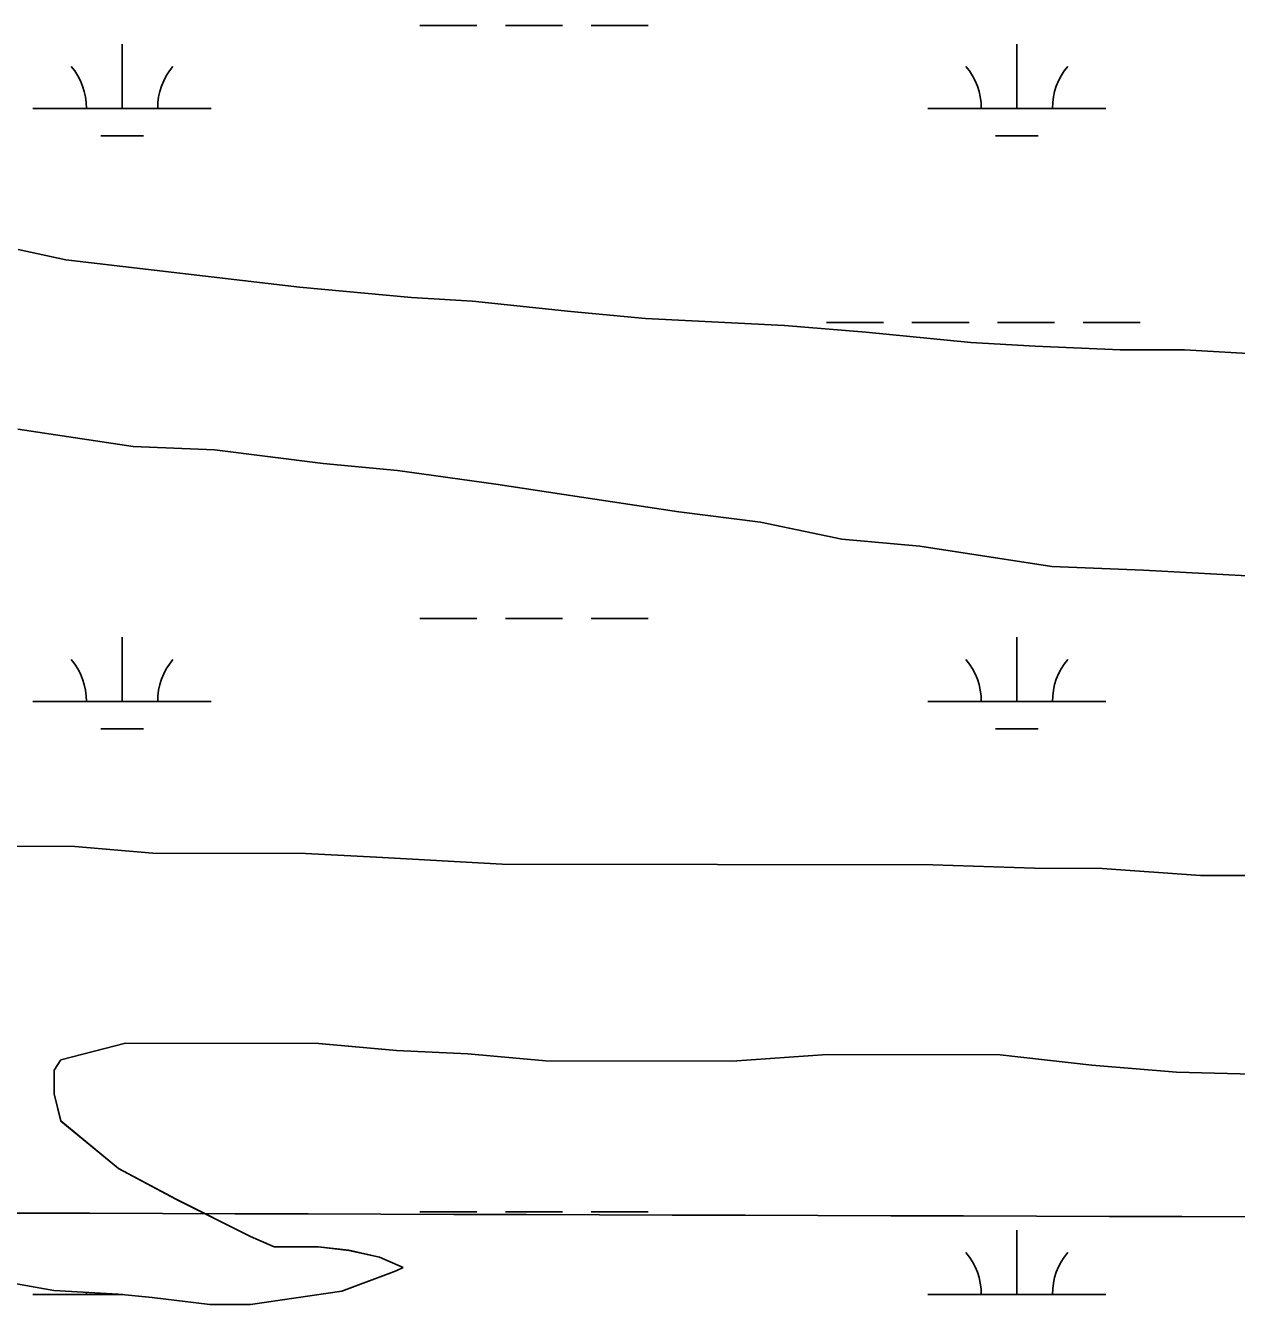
# Model space of a CAD drawing. Extents: x 3161564 to 3199464, y 849354 to 874788.
# Drawn here: x 3193664 to 3194344, y 866814 to 867531 of the extents above; entities that cross this region are included whole.
import ezdxf

# ---------------------------------------------------------------- set-up
doc = ezdxf.new("R2010")
doc.units = 0
for name, color, linetype in [('V-GRID-MAJR', 7, 'Continuous'), ('V-SITE-VEGE', 7, 'Continuous'), ('V-TOPO-SHOR', 7, 'Continuous'), ('V-WETL-SWMP', 7, 'Continuous')]:
    doc.layers.add(name, color=color, linetype=linetype)

msp = doc.modelspace()

# ---------------------------------------------------------------- linework, layer by layer
at = {"layer": 'V-GRID-MAJR'}
msp.add_spline([(3165799.846, 866945.01), (3171028.623, 866928.659), (3176257.404, 866913.068), (3181486.186, 866898.238), (3186714.971, 866884.169), (3191943.758, 866870.86), (3197172.5470000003, 866858.311), (3197172.548, 866858.311)], degree=3, dxfattribs=at)
at = {"layer": 'V-SITE-VEGE'}
for p, q in [((3193660.2630000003, 867405.7639999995), (3193686.8830000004, 867400.0089999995)), ((3193686.8830000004, 867400.0089999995), (3193818.092, 867384.5729999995)), ((3193818.092, 867384.5729999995), (3193880.8490000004, 867378.7629999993)), ((3193880.8490000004, 867378.7629999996), (3193915.082, 867376.8029999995)), ((3193915.082, 867376.8029999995), (3193970.228, 867371.0049999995)), ((3193970.228, 867371.0049999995), (3194012.0670000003, 867367.1299999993)), ((3194012.0670000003, 867367.1299999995), (3194090.0400000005, 867363.1959999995)), ((3194090.0400000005, 867363.1959999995), (3194135.6820000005, 867359.3149999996)), ((3194135.6820000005, 867359.3149999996), (3194194.634, 867353.5109999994)), ((3194194.634, 867353.5109999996), (3194230.769, 867351.5469999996)), ((3194230.769, 867351.5469999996), (3194278.3150000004, 867349.5669999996)), ((3194278.3150000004, 867349.5669999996), (3194314.4520000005, 867349.5049999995)), ((3194314.4520000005, 867349.5049999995), (3194381.0160000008, 867345.5899999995)), ((3193724.747, 867295.3359999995), (3193660.0950000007, 867304.9549999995)), ((3193770.39, 867293.3589999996), (3193724.747, 867295.3359999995)), ((3193831.241, 867285.6489999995), (3193770.39, 867293.3589999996)), ((3193873.077, 867281.7759999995), (3193831.241, 867285.6489999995)), ((3193928.224, 867274.0729999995), (3193873.077, 867281.7759999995)), ((3193966.2530000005, 867268.3039999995), (3193928.224, 867274.0729999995)), ((3194030.904, 867258.6889999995), (3193966.2530000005, 867268.3039999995)), ((3194076.542, 867252.9029999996), (3194030.904, 867258.6889999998)), ((3194122.173, 867243.3169999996), (3194076.542, 867252.9029999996)), ((3194165.913, 867239.4399999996), (3194122.173, 867243.3169999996)), ((3194240.071, 867227.9029999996), (3194165.913, 867239.4399999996)), ((3194291.4200000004, 867225.9129999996), (3194240.071, 867227.9029999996)), ((3194363.6900000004, 867221.9909999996), (3194291.4200000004, 867225.9129999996)), ((3193570.309, 867071.1639999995), (3193692.0360000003, 867070.9589999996)), ((3193692.0360000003, 867070.9589999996), (3193735.775, 867067.0819999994)), ((3193735.775, 867067.0819999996), (3193821.363, 867066.9389999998)), ((3193821.363, 867066.9389999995), (3193861.303, 867064.9679999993)), ((3193861.303, 867064.9679999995), (3193931.6680000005, 867061.0469999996)), ((3193931.6680000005, 867061.0469999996), (3194173.22, 867060.6409999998)), ((3194173.22, 867060.6409999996), (3194230.2770000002, 867058.6439999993)), ((3194230.2770000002, 867058.6439999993), (3194268.3170000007, 867058.5809999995)), ((3194268.3170000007, 867058.5809999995), (3194323.467, 867054.6829999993)), ((3194323.467, 867054.6829999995), (3194372.918, 867054.5989999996)), ((3193720.3780000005, 866960.5959999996), (3193684.2270000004, 866951.1489999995)), ((3193828.793, 866960.4139999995), (3193720.3780000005, 866960.5959999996)), ((3193872.5320000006, 866956.5369999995), (3193828.793, 866960.4139999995)), ((3193912.47, 866954.5689999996), (3193872.5320000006, 866956.5369999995)), ((3193956.2100000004, 866950.6899999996), (3193912.47, 866954.5689999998)), ((3194114.0800000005, 866954.2289999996), (3194060.819, 866950.5159999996)), ((3194211.0810000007, 866954.0669999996), (3194114.0800000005, 866954.2289999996)), ((3194262.4250000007, 866948.2749999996), (3194211.0810000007, 866954.0669999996)), ((3193680.414, 866945.4469999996), (3193680.389, 866932.1329999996)), ((3193684.2270000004, 866951.1489999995), (3193680.4140000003, 866945.4469999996)), ((3194060.819, 866950.5159999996), (3193956.2100000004, 866950.6899999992)), ((3194309.969, 866944.3899999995), (3194262.4250000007, 866948.2749999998)), ((3194382.241, 866942.3669999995), (3194309.969, 866944.3899999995)), ((3193680.389, 866932.1329999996), (3193684.17, 866916.9099999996)), ((3193684.1700000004, 866916.9099999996), (3193716.458, 866890.2289999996)), ((3193716.458, 866890.2289999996), (3193748.7640000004, 866873.0569999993)), ((3193748.7640000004, 866873.0569999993), (3193790.5710000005, 866852.0649999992)), ((3193790.5710000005, 866852.0649999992), (3193803.875, 866846.3359999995)), ((3193803.875, 866846.3359999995), (3193828.603, 866846.2949999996)), ((3193828.603, 866846.2949999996), (3193845.7180000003, 866844.3639999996)), ((3193845.7180000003, 866844.3639999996), (3193862.829, 866840.5319999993)), ((3193862.829, 866840.5319999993), (3193876.1310000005, 866834.8039999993)), ((3193872.3260000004, 866832.9079999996), (3193841.874, 866821.5489999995)), ((3193876.1310000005, 866834.8039999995), (3193872.3260000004, 866832.9079999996)), ((3193680.207, 866821.8199999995), (3193659.291, 866825.6579999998)), ((3193716.342, 866819.8559999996), (3193680.207, 866821.8199999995)), ((3193735.357, 866817.9219999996), (3193716.342, 866819.8559999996)), ((3193767.683, 866814.0639999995), (3193735.357, 866817.9219999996)), ((3193841.874, 866821.5489999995), (3193790.508, 866814.0249999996)), ((3193790.508, 866814.0249999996), (3193767.683, 866814.0639999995))]:
    msp.add_line(p, q, dxfattribs=at)
at = {"layer": 'V-TOPO-SHOR'}
for p, q in [((3193660.2705082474, 867405.7657029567), (3193686.88947179, 867400.0146766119)), ((3193686.88947179, 867400.0146766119), (3193818.09927694, 867384.5785358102)), ((3193818.09927694, 867384.5785358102), (3193880.855181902, 867378.7674671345)), ((3193880.855181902, 867378.7674671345), (3193915.087128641, 867376.8084286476)), ((3193915.087128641, 867376.8084286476), (3193970.235045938, 867371.0093688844)), ((3193970.235045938, 867371.0093688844), (3194012.0719825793, 867367.1353231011)), ((3194012.0719825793, 867367.1353231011), (3194090.0468606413, 867363.2002349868)), ((3194090.0468606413, 867363.2002349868), (3194135.687791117, 867359.3201847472)), ((3194135.687791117, 867359.3201847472), (3194194.6397022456, 867353.515120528)), ((3194194.6397022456, 867353.5151205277), (3194230.7736459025, 867351.5520798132)), ((3194230.7736459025, 867351.5520798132), (3194278.31957106, 867349.5700257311)), ((3194278.31957106, 867349.5700257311), (3194314.457512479, 867349.5099833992)), ((3194314.457512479, 867349.5099833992), (3194381.02040904, 867345.5939086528)), ((3193724.7535330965, 867295.3427209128), (3193660.1016267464, 867304.9607885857)), ((3193770.397461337, 867293.3636690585), (3193724.7535330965, 867295.3427209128)), ((3193831.24737162, 867285.6536042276), (3193770.397461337, 867293.3636690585)), ((3193873.084308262, 867281.7795584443), (3193831.24737162, 867285.6536042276)), ((3193928.229227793, 867274.0795002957), (3193873.084308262, 867281.7795584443)), ((3193966.2591728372, 867268.3094605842), (3193928.229227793, 867274.0795002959)), ((3194030.91007919, 867258.6903929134), (3193966.2591728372, 867268.3094605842)), ((3194076.548011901, 867252.908344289), (3194030.91007919, 867258.6903929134)), ((3194122.179949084, 867243.3212988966), (3194076.548011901, 867252.908344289)), ((3194165.918882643, 867239.4442508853), (3194122.179949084, 867243.3212988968)), ((3194240.076775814, 867227.9081736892), (3194165.918882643, 867239.4442508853)), ((3194291.4266948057, 867225.9191151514), (3194240.076775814, 867227.9081736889)), ((3194363.6955821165, 867221.9940337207), (3194291.4266948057, 867225.9191151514)), ((3193570.3170466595, 867071.1680920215), (3193692.042849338, 867070.9639494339)), ((3193692.042849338, 867070.9639494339), (3193735.781782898, 867067.0859014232)), ((3193735.781782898, 867067.0859014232), (3193821.370644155, 867066.9428011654)), ((3193821.370644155, 867066.9428011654), (3193861.309581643, 867064.9737559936)), ((3193861.309581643, 867064.9737559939), (3193931.6754720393, 867061.0516767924)), ((3193931.6754720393, 867061.0516767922), (3194173.226080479, 867060.6453938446)), ((3194173.226080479, 867060.6453938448), (3194230.2829902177, 867058.6483286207)), ((3194230.2829902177, 867058.6483286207), (3194268.3219285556, 867058.5842840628)), ((3194268.3219285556, 867058.5842840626), (3194323.4728436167, 867054.6872226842)), ((3194323.4728436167, 867054.6872226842), (3194372.924763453, 867054.6041647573)), ((3193720.387932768, 866960.6010097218), (3193684.234002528, 866951.1520601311)), ((3193828.7997570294, 866960.4188827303), (3193720.387932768, 866960.6010097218)), ((3193872.5396905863, 866956.5418347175), (3193828.7997570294, 866960.4188827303)), ((3193912.4776280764, 866954.5727895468), (3193872.5396905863, 866956.5418347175)), ((3193956.216561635, 866950.6957415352), (3193912.4776280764, 866954.5727895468)), ((3194114.086301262, 866954.234553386), (3194060.8253920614, 866950.519618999)), ((3194211.087144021, 866954.0714397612), (3194114.086301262, 866954.2345533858)), ((3194262.4310674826, 866948.2793844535), (3194211.087144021, 866954.0714397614)), ((3193680.4207733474, 866945.451894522), (3193680.3975469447, 866932.1387309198)), ((3193684.234002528, 866951.1520601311), (3193680.4207733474, 866945.451894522)), ((3194060.8253920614, 866950.519618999), (3193956.216561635, 866950.6957415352)), ((3194309.973994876, 866944.3953319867), (3194262.4310674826, 866948.2793844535)), ((3194382.245879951, 866942.3722489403), (3194309.973994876, 866944.3953319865)), ((3193680.3975469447, 866932.1387309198), (3193684.176558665, 866916.9157393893)), ((3193684.176558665, 866916.9157393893), (3193716.4652942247, 866890.2335483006)), ((3193716.4652942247, 866890.2335483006), (3193748.7702619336, 866873.0615249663)), ((3193748.7702619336, 866873.0615249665), (3193790.5782186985, 866852.0694937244)), ((3193790.5782186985, 866852.0694937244), (3193803.882203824, 866846.3414829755)), ((3193803.882203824, 866846.3414829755), (3193828.608163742, 866846.3004540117)), ((3193828.608163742, 866846.3004540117), (3193845.723138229, 866844.3694355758)), ((3193845.723138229, 866844.3694355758), (3193862.834114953, 866840.5364187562)), ((3193862.834114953, 866840.5364187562), (3193876.138100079, 866834.8084080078)), ((3193872.331108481, 866832.9124140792), (3193841.8801712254, 866821.5524594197)), ((3193876.138100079, 866834.8084080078), (3193872.331108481, 866832.9124140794)), ((3193680.2124332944, 866821.8236487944), (3193659.297462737, 866825.6626700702)), ((3193716.34737695, 866819.8606080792), (3193680.2124332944, 866821.8236487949)), ((3193735.3633483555, 866817.926587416), (3193716.34737695, 866819.860608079)), ((3193767.6903004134, 866814.0685527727), (3193735.3633483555, 866817.9265874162)), ((3193841.8801712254, 866821.5524594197), (3193790.5142634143, 866814.0305260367)), ((3193790.5142634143, 866814.0305260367), (3193767.6903004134, 866814.0685527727))]:
    msp.add_line(p, q, dxfattribs=at)
at = {"layer": 'V-WETL-SWMP'}
for p, q in [((3193885.5794773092, 867531.3680458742), (3193917.579451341, 867531.3680458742)), ((3193933.579438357, 867531.3680458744), (3193965.579412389, 867531.3680458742)), ((3193981.579399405, 867531.3680458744), (3194013.579373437, 867531.3680458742)), ((3193718.5156673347, 867484.9380655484), (3193718.5156251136, 867520.938050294)), ((3194220.4232600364, 867484.9380655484), (3194220.4232178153, 867520.938050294)), ((3193668.5157079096, 867484.9380655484), (3193768.5156267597, 867484.9380655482)), ((3194170.423300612, 867484.9380655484), (3194270.4232194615, 867484.9380655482)), ((3193706.51569517, 867469.5070720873), (3193730.5156756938, 867469.5070720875)), ((3194208.4232878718, 867469.5070720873), (3194232.423268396, 867469.5070720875)), ((3193660.2705082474, 867405.7657029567), (3193686.88947179, 867400.0146766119)), ((3193686.88947179, 867400.0146766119), (3193818.09927694, 867384.5785358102)), ((3193818.09927694, 867384.5785358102), (3193880.855181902, 867378.7674671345)), ((3193880.855181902, 867378.7674671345), (3193915.087128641, 867376.8084286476)), ((3193915.087128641, 867376.8084286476), (3193970.235045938, 867371.0093688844)), ((3193970.235045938, 867371.0093688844), (3194012.0719825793, 867367.1353231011)), ((3194012.0719825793, 867367.1353231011), (3194090.0468606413, 867363.2002349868)), ((3194090.0468606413, 867363.2002349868), (3194135.687791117, 867359.3201847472)), ((3194113.57948756, 867364.8671164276), (3194145.579461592, 867364.8671164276)), ((3194161.579448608, 867364.8671164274), (3194193.5794226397, 867364.8671164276)), ((3194209.579409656, 867364.8671164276), (3194241.579383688, 867364.8671164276)), ((3194257.5793707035, 867364.8671164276), (3194289.579344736, 867364.8671164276)), ((3194135.687791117, 867359.3201847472), (3194194.6397022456, 867353.515120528)), ((3194194.6397022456, 867353.5151205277), (3194230.7736459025, 867351.5520798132)), ((3194230.7736459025, 867351.5520798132), (3194278.31957106, 867349.5700257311)), ((3194278.31957106, 867349.5700257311), (3194314.457512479, 867349.5099833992)), ((3194314.457512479, 867349.5099833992), (3194381.02040904, 867345.5939086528)), ((3193724.7535330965, 867295.3427209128), (3193660.1016267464, 867304.9607885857)), ((3193770.397461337, 867293.3636690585), (3193724.7535330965, 867295.3427209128)), ((3193831.24737162, 867285.6536042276), (3193770.397461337, 867293.3636690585)), ((3193873.084308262, 867281.7795584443), (3193831.24737162, 867285.6536042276)), ((3193928.229227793, 867274.0795002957), (3193873.084308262, 867281.7795584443)), ((3193966.2591728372, 867268.3094605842), (3193928.229227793, 867274.0795002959)), ((3194030.91007919, 867258.6903929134), (3193966.2591728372, 867268.3094605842)), ((3194076.548011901, 867252.908344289), (3194030.91007919, 867258.6903929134)), ((3194122.179949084, 867243.3212988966), (3194076.548011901, 867252.908344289)), ((3194165.918882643, 867239.4442508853), (3194122.179949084, 867243.3212988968)), ((3194240.076775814, 867227.9081736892), (3194165.918882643, 867239.4442508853)), ((3194291.4266948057, 867225.9191151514), (3194240.076775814, 867227.9081736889)), ((3194363.6955821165, 867221.9940337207), (3194291.4266948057, 867225.9191151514)), ((3193885.579867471, 867198.6931868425), (3193917.5798415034, 867198.6931868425)), ((3193933.579828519, 867198.6931868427), (3193965.579802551, 867198.6931868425)), ((3193981.5797895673, 867198.6931868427), (3194013.579763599, 867198.6931868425)), ((3193718.516057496, 867152.2632065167), (3193718.5160152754, 867188.2631912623)), ((3194220.4236501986, 867152.2632065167), (3194220.4236079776, 867188.2631912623)), ((3193668.516098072, 867152.2632065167), (3193768.5160169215, 867152.2632065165)), ((3194170.4236907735, 867152.2632065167), (3194270.4236096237, 867152.2632065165)), ((3193706.516085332, 867136.8322130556), (3193730.5160658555, 867136.8322130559)), ((3194208.423678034, 867136.8322130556), (3194232.423658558, 867136.8322130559)), ((3193570.3170466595, 867071.1680920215), (3193692.042849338, 867070.9639494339)), ((3193692.042849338, 867070.9639494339), (3193735.781782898, 867067.0859014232)), ((3193735.781782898, 867067.0859014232), (3193821.370644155, 867066.9428011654)), ((3193821.370644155, 867066.9428011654), (3193861.309581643, 867064.9737559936)), ((3193861.309581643, 867064.9737559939), (3193931.6754720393, 867061.0516767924)), ((3193931.6754720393, 867061.0516767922), (3194173.226080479, 867060.6453938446)), ((3194173.226080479, 867060.6453938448), (3194230.2829902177, 867058.6483286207)), ((3194230.2829902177, 867058.6483286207), (3194268.3219285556, 867058.5842840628)), ((3194268.3219285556, 867058.5842840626), (3194323.4728436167, 867054.6872226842)), ((3194323.4728436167, 867054.6872226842), (3194372.924763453, 867054.6041647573)), ((3193720.387932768, 866960.6010097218), (3193684.234002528, 866951.1520601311)), ((3193828.7997570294, 866960.4188827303), (3193720.387932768, 866960.6010097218)), ((3193872.5396905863, 866956.5418347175), (3193828.7997570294, 866960.4188827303)), ((3193912.4776280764, 866954.5727895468), (3193872.5396905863, 866956.5418347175)), ((3193956.216561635, 866950.6957415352), (3193912.4776280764, 866954.5727895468)), ((3194114.086301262, 866954.234553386), (3194060.8253920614, 866950.519618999)), ((3194211.087144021, 866954.0714397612), (3194114.086301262, 866954.2345533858)), ((3194262.4310674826, 866948.2793844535), (3194211.087144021, 866954.0714397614)), ((3193680.4207733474, 866945.451894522), (3193680.3975469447, 866932.1387309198)), ((3193684.234002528, 866951.1520601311), (3193680.4207733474, 866945.451894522)), ((3194060.8253920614, 866950.519618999), (3193956.216561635, 866950.6957415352)), ((3194309.973994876, 866944.3953319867), (3194262.4310674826, 866948.2793844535)), ((3194382.245879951, 866942.3722489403), (3194309.973994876, 866944.3953319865)), ((3193680.3975469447, 866932.1387309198), (3193684.176558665, 866916.9157393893)), ((3193684.176558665, 866916.9157393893), (3193716.4652942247, 866890.2335483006)), ((3193716.4652942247, 866890.2335483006), (3193748.7702619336, 866873.0615249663)), ((3193748.7702619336, 866873.0615249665), (3193790.5782186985, 866852.0694937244)), ((3193885.580257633, 866866.018327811), (3193917.580231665, 866866.018327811)), ((3193933.580218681, 866866.0183278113), (3193965.580192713, 866866.018327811)), ((3193981.580179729, 866866.0183278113), (3194013.580153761, 866866.018327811)), ((3193790.5782186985, 866852.0694937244), (3193803.882203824, 866846.3414829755)), ((3194220.4240403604, 866819.5883474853), (3194220.4239981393, 866855.5883322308)), ((3193803.882203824, 866846.3414829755), (3193828.608163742, 866846.3004540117)), ((3193828.608163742, 866846.3004540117), (3193845.723138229, 866844.3694355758)), ((3193845.723138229, 866844.3694355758), (3193862.834114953, 866840.5364187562)), ((3193862.834114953, 866840.5364187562), (3193876.138100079, 866834.8084080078)), ((3193872.331108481, 866832.9124140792), (3193841.8801712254, 866821.5524594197)), ((3193876.138100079, 866834.8084080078), (3193872.331108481, 866832.9124140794)), ((3193680.2124332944, 866821.8236487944), (3193659.297462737, 866825.6626700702)), ((3193668.5164882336, 866819.5883474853), (3193719.024338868, 866819.588347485)), ((3193716.34737695, 866819.8606080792), (3193680.2124332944, 866821.8236487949)), ((3193735.3633483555, 866817.926587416), (3193716.34737695, 866819.860608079)), ((3193718.5164476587, 866819.5883474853), (3193718.5164475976, 866819.6400026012)), ((3193767.6903004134, 866814.0685527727), (3193735.3633483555, 866817.9265874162)), ((3193841.8801712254, 866821.5524594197), (3193790.5142634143, 866814.0305260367)), ((3194170.424080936, 866819.5883474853), (3194270.4239997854, 866819.588347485)), ((3193790.5142634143, 866814.0305260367), (3193767.6903004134, 866814.0685527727))]:
    msp.add_line(p, q, dxfattribs=at)
for centre, radius, start, end in [((3193663.2727755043, 867485.4128685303), 35.24628790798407, 359.2281796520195, 40.77183798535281), ((3193773.7585580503, 867485.4128685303), 35.246287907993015, 139.22817724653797, 180.7718355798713), ((3194165.1803682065, 867485.4128685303), 35.24628790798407, 359.2281796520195, 40.77183798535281), ((3194275.666150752, 867485.4128685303), 35.246287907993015, 139.22817724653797, 180.7718355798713), ((3193663.273165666, 867152.7380094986), 35.24628790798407, 359.2281796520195, 40.77183798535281), ((3193773.758948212, 867152.7380094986), 35.246287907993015, 139.22817724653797, 180.7718355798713), ((3194165.1807583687, 867152.7380094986), 35.24628790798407, 359.2281796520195, 40.77183798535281), ((3194275.666540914, 867152.7380094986), 35.246287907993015, 139.22817724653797, 180.7718355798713), ((3194165.18114853, 866820.0631504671), 35.24628790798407, 359.2281796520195, 40.77183798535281), ((3194275.666931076, 866820.0631504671), 35.246287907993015, 139.22817724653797, 180.7718355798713), ((3193663.2735558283, 866820.0631504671), 35.24628790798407, 359.2281796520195, 1.2459415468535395)]:
    msp.add_arc(centre, radius, start, end, dxfattribs=at)

doc.saveas('drawing.dxf')
